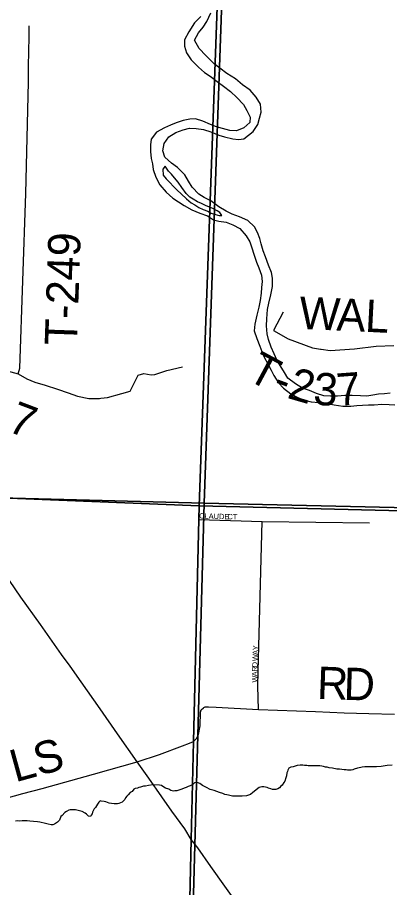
# Model space of a CAD drawing. Extents: x 1310247 to 1552180, y 377264 to 706493.
# Drawn here: x 1344970 to 1348425, y 542508 to 550580 of the extents above; entities that cross this region are included whole.
import ezdxf

# ---------------------------------------------------------------- set-up
doc = ezdxf.new("R2010")
doc.units = 0
for name, color, linetype in [('GM_X_Major_River', 7, 'Continuous'), ('GM_X_Minor_River', 7, 'Continuous'), ('GM_X_Section', 7, 'Continuous'), ('GM_X_Township', 7, 'Continuous'), ('GM_X_Township_Road', 7, 'Continuous'), ('GM_X_Township_Road_Text', 7, 'Continuous'), ('GM_X_Township_Subdivision', 7, 'Continuous'), ('GM_X_Township_Subdivision_Text', 7, 'Continuous'), ('GM_X_US_Route', 7, 'Continuous')]:
    doc.layers.add(name, color=color, linetype=linetype)

msp = doc.modelspace()

# ---------------------------------------------------------------- linework, layer by layer
at = {"layer": 'GM_X_Major_River'}
for points in [[(1346671.7, 550588.3), (1346614.5, 550529.2), (1346560.9, 550447.9), (1346521.4, 550372.4), (1346522.3, 550312.2), (1346541.3, 550251.7), (1346582.1, 550186.8), (1346651, 550119.4), (1346708.2, 550070.3), (1346759.7, 550035.3), (1346824.9, 549986), (1346882.2, 549942.9), (1346947.4, 549891.6)], [(1347227.9, 549776.4), (1347185, 549841.3), (1347130.1, 549906.5), (1347060.8, 549955.8), (1346995.7, 550009.1), (1346914.5, 550060.7), (1346849.2, 550109.9), (1346797.9, 550150.9), (1346719.2, 550228.5), (1346656.2, 550291.8), (1346615.5, 550368.7), (1346650.9, 550438.3), (1346693.9, 550489.7), (1346729, 550543.2), (1346764.5, 550622.8)], [(1346947.4, 549891.6), (1347006.6, 549838.4), (1347069.5, 549771.2), (1347100.5, 549716.5), (1347129.5, 549655.8), (1347128.5, 549605.7), (1347073.5, 549556.5), (1347002.9, 549529.7), (1346942.9, 549532.8), (1346873, 549550), (1346819.2, 549565), (1346761.5, 549588.1), (1346691.9, 549617.4), (1346622.2, 549638.7), (1346572, 549635.5), (1346507.7, 549624.7), (1346443.2, 549603.7), (1346392.7, 549580.6), (1346334.1, 549557.5), (1346261.3, 549516.7), (1346211.9, 549449.4), (1346205, 549397.4), (1346205.9, 549337.2), (1346212.7, 549270.9), (1346223.8, 549220.6), (1346230.8, 549168.3), (1346255.6, 549097.7), (1346292.3, 549026.9), (1346351.2, 548959.7), (1346414.3, 548904.4), (1346517.2, 548834.4), (1346590.7, 548795), (1346662.3, 548765.7), (1346733.9, 548738.3), (1346789.4, 548703.3), (1346841.2, 548690.3), (1346907.2, 548681.2), (1346970.8, 548656), (1347034.4, 548622.8), (1347095.2, 548553.5), (1347126.3, 548498.8), (1347145.3, 548444.3), (1347164.2, 548383.8), (1347190.9, 548309.2), (1347212, 548258.7), (1347236.8, 548188.1), (1347241.8, 548131.8), (1347236.7, 548075.8), (1347231.7, 548021.7), (1347224.5, 547953.7), (1347211.3, 547891.7), (1347194, 547819.8), (1347174.3, 547734), (1347167.2, 547671.9), (1347192, 547603.3), (1347220.7, 547530.6), (1347237.8, 547480.2), (1347262.8, 547423.6), (1347292, 547372.9), (1347324.8, 547308.2), (1347352, 547257.6), (1347392.8, 547190.7), (1347440, 547139.7), (1347509.2, 547088.4), (1347574.7, 547055.1), (1347626.4, 547032.2), (1347698.2, 547014.9), (1347768.2, 547007.6), (1347844.2, 546998.3), (1347910, 546985.1), (1347992, 546973.6), (1348066.1, 546974.3), (1348120.4, 546981.4), (1348174.5, 546984.4), (1348230.7, 546985.4), (1348280.8, 546986.6), (1348353, 546991.3), (1348421.1, 546990.1), (1348475.1, 546985.2)], [(1348429, 547094.3), (1348378.9, 547089.1), (1348322.7, 547084.1), (1348270.4, 547077), (1348214.1, 547067.9), (1348154, 547069), (1348078, 547074.4), (1348009.9, 547073.5), (1347941.6, 547066.7), (1347875.5, 547065.9), (1347813.4, 547071), (1347745.6, 547090.2), (1347680.1, 547119.5), (1347616.4, 547142.6), (1347551, 547181.9), (1347481.8, 547235.2), (1347448.7, 547286), (1347407.8, 547350.8), (1347378.7, 547403.5), (1347353.7, 547460.1), (1347326.8, 547522.7), (1347300, 547593.4), (1347288.9, 547645.7), (1347282.3, 547718), (1347285.5, 547784.1), (1347293.1, 547872.2), (1347304.2, 547928.2), (1347323.7, 548008.1), (1347339.1, 548084), (1347338.5, 548162.2), (1347327.4, 548214.5), (1347300.6, 548281.2), (1347274, 548357.9), (1347251, 548416.4), (1347232.1, 548478.9), (1347219, 548529.3), (1347200, 548585.8), (1347170.9, 548638.4), (1347107.9, 548697.7), (1347032.3, 548729.1), (1346962.7, 548756.4), (1346909.1, 548783.4), (1346839.7, 548824.7), (1346764.5, 548878.2), (1346705, 548911.3), (1346653.4, 548940.3), (1346592.5, 549005.5), (1346557.5, 549062.3), (1346524.5, 549119), (1346455.6, 549188.4), (1346400.3, 549229.5), (1346339.2, 549284.7), (1346320.2, 549341.2), (1346331.5, 549411.2), (1346374.7, 549472.6), (1346439.5, 549513.6), (1346508.1, 549538.4), (1346566.5, 549551.4), (1346630.6, 549550.3), (1346696.5, 549539.1), (1346764.2, 549517.9), (1346839.8, 549488.5), (1346893.7, 549473.5), (1346969.5, 549454.1), (1347021.5, 549449.2), (1347071.7, 549454.3), (1347159.1, 549522.9), (1347202.4, 549588.4), (1347217.4, 549644.2), (1347232.5, 549702.1), (1347227.9, 549776.4)], [(1346341.6, 549200.5), (1346319.1, 549172.8), (1346324.1, 549118.5), (1346351.5, 549082), (1346388.9, 549045.2), (1346416.4, 549014.7), (1346451.8, 548977.9), (1346491.2, 548943.2), (1346538.5, 548898.2), (1346583.8, 548859.3), (1346617.6, 548840.7), (1346655.2, 548817.9), (1346694.9, 548799.2)], [(1346694.9, 548799.2), (1346738.7, 548782.4), (1346768.5, 548765.8), (1346808.3, 548753.1), (1346842.2, 548742.5), (1346868.2, 548742), (1346850.7, 548770.4), (1346825, 548786.9), (1346789.2, 548803.5), (1346761.4, 548818.1), (1346721.6, 548832.8), (1346679.9, 548853.6), (1346642.1, 548868.3), (1346602.5, 548895.1), (1346570.8, 548913.7), (1346537.3, 548946.3), (1346496.3, 549001.2), (1346461.1, 549052), (1346427.8, 549092.7), (1346400.4, 549127.2), (1346372.8, 549153.8), (1346341.6, 549200.5)]]:
    msp.add_lwpolyline(points, dxfattribs=at)
at = {"layer": 'GM_X_Minor_River'}
for points in [[(1348447.5, 543643.8), (1348403.3, 543640.9), (1348346.8, 543630.3), (1348302.6, 543629.3), (1348256.4, 543628.5), (1348226.3, 543627.2), (1348196.2, 543628), (1348172, 543624.6), (1348157.9, 543622.9), (1348143.7, 543619.3), (1348127.6, 543617.7), (1348097.3, 543606.4), (1348083.1, 543600.7), (1348067, 543599.1), (1348054.9, 543597.4), (1348034.8, 543597.9), (1348020.8, 543600.2), (1348002.8, 543600.7), (1347982.7, 543603.2), (1347960.7, 543605.7), (1347936.7, 543608.3), (1347894.7, 543617.4), (1347862.6, 543620.2), (1347844.7, 543624.7), (1347828.7, 543627.1), (1347812.7, 543631.5), (1347796.7, 543633.9), (1347776.7, 543636.4), (1347756.6, 543636.9), (1347670.3, 543639), (1347656.3, 543641.4), (1347636.2, 543641.9), (1347620.2, 543644.3), (1347596.1, 543642.9), (1347565.9, 543639.6), (1347531.5, 543628.4), (1347507.3, 543625), (1347491, 543615.4), (1347480.6, 543597.6), (1347476.3, 543585.7), (1347472, 543571.8), (1347467.3, 543545.8), (1347462.9, 543525.8), (1347452.1, 543496), (1347441.8, 543482.2), (1347429.2, 543458.5), (1347416.9, 543448.8), (1347404.5, 543433), (1347386.2, 543423.5), (1347368, 543417.9), (1347337.9, 543418.7), (1347321.9, 543423.1), (1347302, 543431.6), (1347290.1, 543435.9), (1347274.1, 543440.3), (1347258.1, 543442.7), (1347238.1, 543443.2), (1347215.8, 543437.7), (1347154.5, 543389.1), (1347134, 543371.6), (1347097.6, 543360.4), (1347057.4, 543357.4), (1347007.1, 543356.7), (1346967, 543357.7), (1346931.1, 543366.6), (1346915.1, 543369), (1346895.1, 543373.5), (1346877.2, 543382), (1346845.3, 543390.8), (1346795.5, 543410.1), (1346759.6, 543419), (1346725.9, 543437.9), (1346706, 543446.4)], [(1346706, 543446.4), (1346688.2, 543456.8), (1346676.3, 543465.2), (1346664.5, 543475.5), (1346638.6, 543482.2), (1346614.4, 543480.8), (1346598, 543465.1), (1346573.6, 543451.7), (1346555.4, 543446.1), (1346537.2, 543438.5), (1346518.9, 543431), (1346496.6, 543421.5), (1346476.4, 543414), (1346450, 543404.6), (1346432, 543405.1), (1346417.9, 543403.4), (1346393.9, 543410), (1346376.1, 543420.5), (1346346.2, 543429.3), (1346320.5, 543445.9), (1346306.6, 543454.3), (1346288.6, 543458.8), (1346228.4, 543460.3), (1346186.2, 543455.3), (1346157.9, 543450), (1346141.8, 543448.4), (1346113.5, 543441.1), (1346097.4, 543437.4), (1346085.2, 543431.7), (1346063, 543426.3), (1346050.9, 543422.6), (1346034.3, 543400.9), (1346018, 543389.3), (1345999.4, 543367.7), (1345985.1, 543356), (1345974.7, 543342.2), (1345966.3, 543326.4), (1345956, 543314.6), (1345943.6, 543300.9), (1345927.4, 543295.3), (1345913.2, 543289.6), (1345899.1, 543285.9), (1345868.9, 543284.7), (1345842.9, 543287.3), (1345822.9, 543291.8), (1345791.1, 543302.7), (1345775.1, 543307.1), (1345749.1, 543311.7), (1345737.1, 543312), (1345724.8, 543302.3), (1345712.3, 543282.6), (1345695.5, 543252.9), (1345683.2, 543239.2), (1345676.8, 543225.3), (1345668.4, 543209.4), (1345664, 543193.5), (1345655.7, 543179.7), (1345647.4, 543167.8), (1345631.4, 543172.3), (1345611.7, 543188.8), (1345599.9, 543199.1), (1345572.1, 543213.8), (1345546.2, 543220.5), (1345534.2, 543224.8), (1345522.2, 543227.1), (1345508.2, 543229.5), (1345490.2, 543229.9), (1345474.1, 543230.3), (1345460.1, 543230.7), (1345447.9, 543227), (1345425.6, 543215.5), (1345411.3, 543203.8), (1345386.6, 543178.3), (1345374.3, 543166.6), (1345359.5, 543134.9), (1345342.9, 543115.3), (1345314.4, 543095.9), (1345298.2, 543090.3), (1345284.1, 543090.7), (1345254.2, 543097.4), (1345230.2, 543102), (1345178.3, 543115.3), (1345156.3, 543117.9), (1345120.2, 543122.8), (1345084.1, 543123.7), (1345062.1, 543126.3), (1345013.9, 543127.5), (1344991.8, 543126), (1344973.7, 543126.4), (1344953.6, 543124.9)]]:
    msp.add_lwpolyline(points, dxfattribs=at)
at = {"layer": 'GM_X_Section'}
for points in [[(1341571.6, 551554.6), (1346889.6, 551353.5), (1346703.4, 546075.2), (1341373.9, 546214.5)], [(1346889.6, 551353.5), (1352034.5, 551280.6), (1351997.2, 545952.7), (1346703.4, 546075.2)], [(1341373.9, 546214.5), (1346703.4, 546075.2), (1346558.1, 540747.8), (1341197.8, 540935.9)], [(1346703.4, 546075.2), (1351997.2, 545952.7), (1352195.1, 545945.9), (1352063.8, 540622.3), (1346558.1, 540747.8)]]:
    msp.add_lwpolyline(points, close=True, dxfattribs=at)
at = {"layer": 'GM_X_Township'}
for points in [[(1347013.7, 555906.2), (1346657.3, 546049.6), (1344354.5, 546141.2)], [(1368726.5, 545650.5), (1367747, 545674.1), (1365367.8, 545693.9), (1363987.3, 545717.7), (1363277.9, 545730.6), (1362483.4, 545740.5), (1357307.6, 545822.1), (1352155.9, 545907.3), (1351934.7, 545920.1), (1346657.3, 546049.6), (1347013.7, 555906.2)], [(1344354.5, 546141.2), (1346657.3, 546049.6), (1346654.3, 545921.7), (1346605.9, 543864.4), (1346584.5, 542953.8), (1346532.7, 540749.3), (1346491.1, 537676.1), (1346473.7, 537212.6), (1346447.6, 536517.6), (1346436.3, 536214.5), (1346423, 535861.2), (1346409.1, 535489.5), (1346406.9, 535396.9), (1346318, 531939.2), (1346271.2, 530119.4), (1346096.7, 524853.9), (1346094.2, 524770.9), (1345991.8, 519571.6)], [(1346436.3, 536214.5), (1346447.6, 536517.6), (1346473.7, 537212.6), (1346491.1, 537676.1), (1346532.7, 540749.3), (1346584.5, 542953.8), (1346605.9, 543864.4), (1346654.3, 545921.7), (1346657.3, 546049.6), (1351934.7, 545920.1), (1352155.9, 545907.3), (1357307.6, 545822.1), (1362483.4, 545740.5), (1363277.9, 545730.6), (1363987.3, 545717.7), (1365367.8, 545693.9), (1367747, 545674.1), (1368726.5, 545650.5)]]:
    msp.add_lwpolyline(points, dxfattribs=at)
at = {"layer": 'GM_X_Township_Road'}
for points in [[(1345078.1, 550399.1), (1345079.5, 550503.4)], [(1345072.2, 549981.9), (1345072.7, 550005.8), (1345074.4, 550126.7), (1345078.1, 550399.1)], [(1344977.6, 547273.1), (1344994, 547327.1), (1345049, 548946.5), (1345072.1, 549979.5), (1345072.2, 549981.9)], [(1347438, 547845.3), (1347348, 547677.6), (1347483.9, 547598.9), (1347710, 547515.1), (1347785.1, 547504.3)], [(1347785.1, 547504.3), (1347789.1, 547503.7), (1347873.9, 547491.6), (1348099.3, 547506.2), (1348299, 547529.7), (1348465.9, 547536.2)], [(1343547.7, 547341.8), (1343703.9, 547338.3), (1343980.9, 547332.3), (1344608.3, 547311), (1344831.2, 547302.5), (1344909.9, 547292.2), (1344977.6, 547273.1), (1345058.1, 547228.7), (1345131.6, 547197.4), (1345228.4, 547169.2), (1345342.6, 547131.6), (1345442.4, 547096.5), (1345527.3, 547068.4), (1345632.4, 547046.4), (1345731.5, 547046.1), (1345743.6, 547047.7)], [(1345743.6, 547047.7), (1345805.1, 547055.6), (1345938.6, 547090.9), (1346017, 547113.4), (1346090.7, 547261.7), (1346143.4, 547278), (1346211.3, 547263.7), (1346245.6, 547268.6), (1346357.2, 547305), (1346503, 547340.3)], [(1346624.5, 543882.6), (1346633.8, 543891.7), (1346651.3, 543929.9), (1346665.7, 544010.2), (1346669.3, 544135.5), (1346677.2, 544157.6), (1346697, 544176.6), (1346701.9, 544179.2)], [(1346701.9, 544179.2), (1346711.8, 544184.4), (1346744.4, 544186.1), (1346814.5, 544183.2), (1347208.8, 544161.2), (1347736.1, 544140.4), (1348003, 544130.7), (1348231.1, 544122.6), (1348469.7, 544116.9)], [(1346081.2, 543676.4), (1346288.9, 543743), (1346503.1, 543823.9), (1346567.8, 543847.2), (1346605.9, 543864.4), (1346624.5, 543882.6)], [(1342951.7, 542648.8), (1343092.6, 542628.9), (1343347.1, 542618.4), (1343461.8, 542616.7), (1343588.5, 542630.3), (1343757.8, 542677.4), (1343835.3, 542711.2), (1343913.9, 542763.3), (1343966.3, 542827.8), (1343998.4, 542864.7), (1344035.4, 542895.1), (1344084.6, 542926.3), (1344199.4, 542983.5), (1344359.5, 543071), (1344463.7, 543144.9), (1344554.3, 543212.2), (1344601, 543246), (1344667.8, 543278.6), (1344765, 543309.4), (1345021, 543379.8), (1345200, 543427.7), (1345677.6, 543561.8), (1346081.2, 543676.4)]]:
    msp.add_lwpolyline(points, dxfattribs=at)
at = {"layer": 'GM_X_Township_Subdivision'}
for points in [[(1346654.3, 545921.7), (1347242, 545903.5), (1348238.1, 545892)], [(1347208.8, 544161.2), (1347202.9, 544375.6), (1347205.3, 544516.7), (1347242, 545903.5)]]:
    msp.add_lwpolyline(points, dxfattribs=at)
at = {"layer": 'GM_X_US_Route'}
msp.add_lwpolyline([(1347070.6, 542275.9), (1346895.7, 542521.6), (1346766.8, 542705.2), (1346643.5, 542876.2), (1346584.5, 542953.8), (1346523.4, 543053.1), (1346405.1, 543218.3), (1346311.2, 543351.1), (1346190.1, 543524), (1346081.2, 543676.4), (1345899.6, 543933.9), (1345737.4, 544167.1), (1345560.7, 544417.2), (1345458.4, 544563), (1345379.4, 544671.2), (1345183.7, 544948), (1345002.8, 545203.1), (1344793.5, 545501.8)], dxfattribs=at)

# ---------------------------------------------------------------- texts
at = {"layer": 'GM_X_Township_Road_Text'}
for s, rotation, p in [('T-249', 88.03472, (1345522.5, 547534.1)), ('W', 357.44829, (1347581.3, 547691.9)), ('A', 357.44936, (1347928.6, 547676.5)), ('L', 357.14032, (1348191.9, 547664.7)), ('T', 331.76441, (1347088.2, 547228)), ('2', 343.89121, (1347465.2, 547052.6)), ('3', 356.10381, (1347711.3, 546989.3)), ('7', 4.25558, (1347942.2, 546976.8)), ('-', 339.50794, (1347326.1, 547103.6)), ('7', 339.27661, (1344866.2, 546746.2)), ('R', 357.93878, (1347747.5, 544259.9)), ('D', 358.15364, (1347995, 544251)), ('S', 15.37928, (1345166.5, 543543.4)), ('L', 15.37643, (1344950.1, 543483.9))]:
    msp.add_text(s, height=300, rotation=rotation, dxfattribs=at).set_placement(p)
at = {"layer": 'GM_X_Township_Subdivision_Text'}
for s, rotation, p in [('CLAUDE', 357.95574, (1346656.8, 545933.4)), ('CT', 0.00001, (1346920.5, 545924.6)), ('A', 87.91792, (1347202.5, 544665)), ('Y', 87.91792, (1347204.1, 544709)), ('W', 87.91499, (1347200.4, 544607.9)), ('R', 88.45741, (1347197.3, 544511.2)), ('D', 87.93976, (1347198.3, 544550.7)), ('W', 89.97057, (1347197.1, 544410.4)), ('A', 89.75953, (1347197.1, 544467.6))]:
    msp.add_text(s, height=50, rotation=rotation, dxfattribs=at).set_placement(p)

doc.saveas('drawing.dxf')
